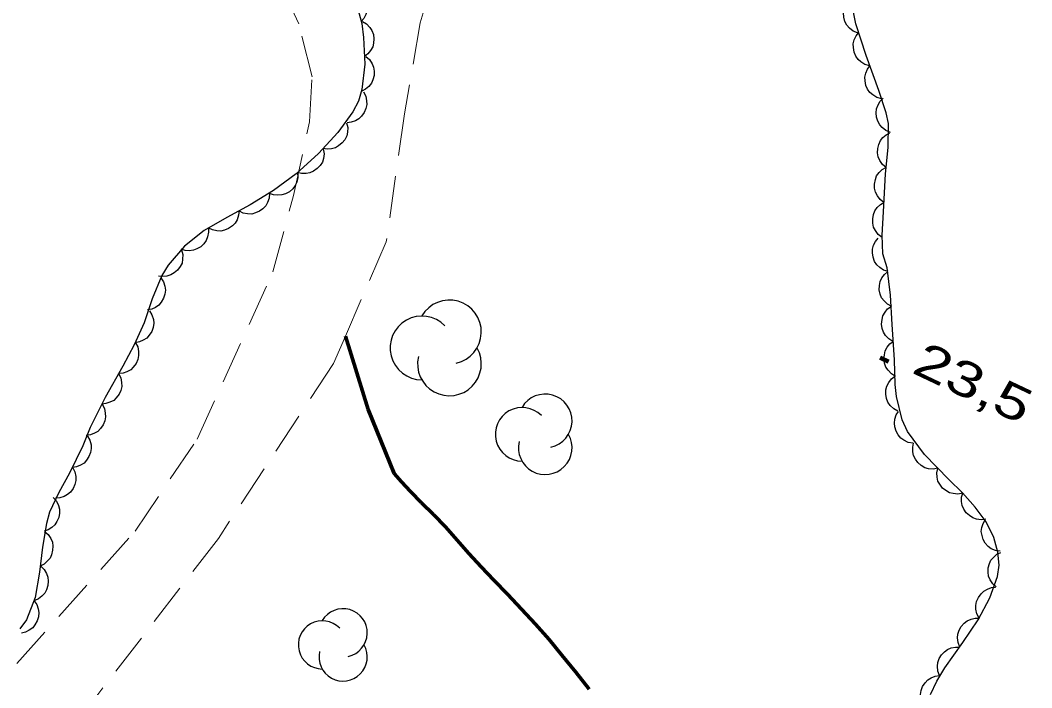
# Model space of a CAD drawing. Extents: x 356765 to 358572, y 5103174 to 5104650.
# Drawn here: x 357786.03 to 357829.42, y 5103660.96 to 5103689.59 of the extents above; entities that cross this region are included whole.
import ezdxf

# ---------------------------------------------------------------- set-up
doc = ezdxf.new("R2010")
doc.units = 0
doc.header["$LTSCALE"] = 0.6
for name, pattern in [('DOT_DASHED', [7.7, 5, -1.2, 0.3, -1.2]), ('LONG_DASHED', [7.5, 6, -1.5]), ('MEDIUM_DASHED', [4.5, 3, -1.5])]:
    doc.linetypes.add(name, pattern=pattern)
for name, color, linetype, lineweight in [('19', 7, 'Continuous', 13), ('22', 7, 'Continuous', 35), ('3', 7, 'Continuous', 140), ('44', 7, 'Continuous', 25)]:
    doc.layers.add(name, color=color, linetype=linetype, lineweight=lineweight)

msp = doc.modelspace()

# ---------------------------------------------------------------- linework, layer by layer
at = {"layer": '19', "linetype": 'MEDIUM_DASHED'}
for points in [[(357804.11, 5103692.49), (357803.18, 5103689.49), (357802.52, 5103685.58), (357801.73, 5103680.09), (357799.98, 5103676.05), (357799.47, 5103674.87), (357794.53, 5103667.37), (357789.01, 5103660.22), (357782.3, 5103653.09), (357775.64, 5103646.8), (357768.18, 5103639.05), (357761.58, 5103631.86), (357756.58, 5103624.59), (357752.29, 5103616.7), (357748.66, 5103609.09), (357747.46, 5103605.53), (357745.9, 5103600.84), (357743.2, 5103594.2), (357740.59, 5103586.65), (357739.01, 5103581.66), (357738.8, 5103580.59)], [(357732.38, 5103586.03), (357733.63, 5103587.26), (357740.14, 5103599.86), (357745.27, 5103609.99), (357750.21, 5103619.09), (357753.38, 5103624.96), (357757.55, 5103633.03), (357759.21, 5103635.68), (357761.09, 5103638.01), (357763.62, 5103640.71), (357766.99, 5103643.95), (357770.87, 5103647.63), (357779.69, 5103655.68), (357784.08, 5103660), (357790.96, 5103667.68), (357793.62, 5103671.63), (357796.87, 5103678.8), (357797.75, 5103682.08), (357798.44, 5103685.24), (357798.55, 5103687.17), (357797.98, 5103689.44), (357796.86, 5103691.88)]]:
    msp.add_lwpolyline(points, dxfattribs=at)
at = {"layer": '22', "linetype": 'LONG_DASHED', "lineweight": 70}
msp.add_lwpolyline([(357810.44, 5103660.91), (357809.86, 5103661.63), (357809.27, 5103662.36), (357808.72, 5103663.04), (357808.13, 5103663.69), (357807.54, 5103664.34), (357806.94, 5103664.98), (357806.35, 5103665.58), (357805.8, 5103666.15), (357805.28, 5103666.72), (357804.77, 5103667.29), (357804.28, 5103667.87), (357803.76, 5103668.4), (357803.24, 5103668.9), (357802.77, 5103669.38), (357802.38, 5103669.8), (357802.07, 5103670.16), (357800.96, 5103672.9), (357799.98, 5103676.05)], dxfattribs=at)
at = {"layer": '3'}
msp.add_line((357822.92, 5103675.13), (357823.28, 5103674.96), dxfattribs=at)
at = {"layer": '44'}
for points in [[(357800.26, 5103690.98), (357800.46, 5103690.92), (357800.62, 5103690.8), (357800.74, 5103690.68), (357800.83, 5103690.53), (357800.9, 5103690.36), (357800.92, 5103690.17), (357800.91, 5103690), (357800.86, 5103689.84), (357800.77, 5103689.67), (357800.66, 5103689.54)], [(357821.95, 5103689.05), (357821.76, 5103689.13), (357821.6, 5103689.26), (357821.49, 5103689.38), (357821.41, 5103689.54), (357821.36, 5103689.72), (357821.35, 5103689.91), (357821.36, 5103690.07), (357821.43, 5103690.23), (357821.52, 5103690.39), (357821.65, 5103690.52)], [(357800.71, 5103689.54), (357800.89, 5103689.44), (357801.03, 5103689.29), (357801.12, 5103689.15), (357801.18, 5103688.98), (357801.2, 5103688.8), (357801.18, 5103688.61), (357801.15, 5103688.45), (357801.06, 5103688.3), (357800.94, 5103688.15), (357800.8, 5103688.04)], [(357822.47, 5103687.64), (357822.26, 5103687.7), (357822.09, 5103687.81), (357821.97, 5103687.91), (357821.87, 5103688.06), (357821.8, 5103688.23), (357821.77, 5103688.42), (357821.76, 5103688.58), (357821.81, 5103688.75), (357821.89, 5103688.92), (357821.99, 5103689.06)], [(357800.86, 5103688.04), (357801.02, 5103687.91), (357801.13, 5103687.73), (357801.19, 5103687.58), (357801.22, 5103687.41), (357801.21, 5103687.23), (357801.16, 5103687.04), (357801.1, 5103686.89), (357800.98, 5103686.76), (357800.84, 5103686.64), (357800.68, 5103686.55)], [(357822.99, 5103686.23), (357822.78, 5103686.28), (357822.61, 5103686.39), (357822.48, 5103686.49), (357822.38, 5103686.64), (357822.3, 5103686.8), (357822.27, 5103686.99), (357822.26, 5103687.16), (357822.3, 5103687.33), (357822.37, 5103687.5), (357822.48, 5103687.64)], [(357800.75, 5103686.53), (357800.85, 5103686.34), (357800.89, 5103686.14), (357800.9, 5103685.98), (357800.86, 5103685.81), (357800.79, 5103685.64), (357800.67, 5103685.48), (357800.56, 5103685.36), (357800.41, 5103685.28), (357800.23, 5103685.22), (357800.05, 5103685.2)], [(357823.36, 5103684.78), (357823.17, 5103684.86), (357823.01, 5103684.99), (357822.9, 5103685.11), (357822.82, 5103685.26), (357822.76, 5103685.44), (357822.75, 5103685.63), (357822.76, 5103685.8), (357822.83, 5103685.96), (357822.92, 5103686.12), (357823.05, 5103686.25)], [(357800.03, 5103685.2), (357800.08, 5103684.99), (357800.07, 5103684.79), (357800.04, 5103684.63), (357799.95, 5103684.47), (357799.84, 5103684.33), (357799.69, 5103684.21), (357799.55, 5103684.12), (357799.38, 5103684.08), (357799.2, 5103684.07), (357799.02, 5103684.09)], [(357823.18, 5103683.28), (357823.02, 5103683.41), (357822.91, 5103683.58), (357822.84, 5103683.73), (357822.81, 5103683.91), (357822.82, 5103684.09), (357822.87, 5103684.27), (357822.93, 5103684.43), (357823.04, 5103684.56), (357823.18, 5103684.68), (357823.34, 5103684.77)], [(357799.03, 5103684.08), (357799.07, 5103683.87), (357799.04, 5103683.67), (357798.99, 5103683.51), (357798.89, 5103683.36), (357798.77, 5103683.23), (357798.61, 5103683.12), (357798.46, 5103683.05), (357798.29, 5103683.02), (357798.1, 5103683.02), (357797.93, 5103683.06)], [(357797.93, 5103683.06), (357797.94, 5103682.85), (357797.89, 5103682.65), (357797.83, 5103682.5), (357797.72, 5103682.36), (357797.58, 5103682.24), (357797.41, 5103682.15), (357797.25, 5103682.1), (357797.08, 5103682.09), (357796.89, 5103682.11), (357796.72, 5103682.17)], [(357823.08, 5103681.78), (357822.92, 5103681.91), (357822.8, 5103682.07), (357822.72, 5103682.22), (357822.68, 5103682.39), (357822.68, 5103682.57), (357822.72, 5103682.76), (357822.77, 5103682.92), (357822.88, 5103683.06), (357823.01, 5103683.19), (357823.17, 5103683.28)], [(357796.72, 5103682.18), (357796.71, 5103681.97), (357796.64, 5103681.78), (357796.56, 5103681.63), (357796.44, 5103681.51), (357796.3, 5103681.4), (357796.12, 5103681.33), (357795.96, 5103681.28), (357795.78, 5103681.29), (357795.6, 5103681.32), (357795.44, 5103681.4)], [(357823.01, 5103680.28), (357822.84, 5103680.41), (357822.72, 5103680.57), (357822.64, 5103680.72), (357822.6, 5103680.89), (357822.6, 5103681.07), (357822.64, 5103681.26), (357822.69, 5103681.42), (357822.79, 5103681.56), (357822.93, 5103681.69), (357823.08, 5103681.78)], [(357795.42, 5103681.43), (357795.4, 5103681.23), (357795.33, 5103681.04), (357795.25, 5103680.89), (357795.13, 5103680.77), (357794.97, 5103680.66), (357794.79, 5103680.59), (357794.64, 5103680.55), (357794.46, 5103680.56), (357794.28, 5103680.61), (357794.12, 5103680.68)], [(357794.1, 5103680.71), (357794.11, 5103680.5), (357794.07, 5103680.31), (357794.01, 5103680.15), (357793.91, 5103680.01), (357793.78, 5103679.88), (357793.61, 5103679.79), (357793.46, 5103679.73), (357793.28, 5103679.71), (357793.1, 5103679.72), (357792.93, 5103679.78)], [(357823.27, 5103678.82), (357823.07, 5103678.88), (357822.9, 5103678.99), (357822.78, 5103679.1), (357822.68, 5103679.25), (357822.62, 5103679.43), (357822.59, 5103679.62), (357822.59, 5103679.78), (357822.64, 5103679.95), (357822.72, 5103680.11), (357822.84, 5103680.25)], [(357792.95, 5103679.75), (357793, 5103679.55), (357792.99, 5103679.35), (357792.97, 5103679.18), (357792.89, 5103679.03), (357792.78, 5103678.88), (357792.63, 5103678.76), (357792.49, 5103678.67), (357792.32, 5103678.62), (357792.14, 5103678.6), (357791.96, 5103678.62)], [(357823.42, 5103677.32), (357823.23, 5103677.42), (357823.09, 5103677.56), (357822.98, 5103677.69), (357822.92, 5103677.85), (357822.88, 5103678.03), (357822.89, 5103678.22), (357822.92, 5103678.39), (357822.99, 5103678.54), (357823.1, 5103678.69), (357823.24, 5103678.81)], [(357792.06, 5103678.55), (357792.18, 5103678.38), (357792.23, 5103678.19), (357792.26, 5103678.02), (357792.24, 5103677.85), (357792.18, 5103677.67), (357792.08, 5103677.51), (357791.98, 5103677.38), (357791.84, 5103677.28), (357791.67, 5103677.2), (357791.49, 5103677.17)], [(357791.57, 5103677.13), (357791.68, 5103676.96), (357791.74, 5103676.76), (357791.76, 5103676.6), (357791.73, 5103676.42), (357791.67, 5103676.25), (357791.56, 5103676.09), (357791.46, 5103675.96), (357791.31, 5103675.87), (357791.14, 5103675.8), (357790.96, 5103675.76)], [(357823.47, 5103675.82), (357823.29, 5103675.93), (357823.15, 5103676.08), (357823.06, 5103676.21), (357823.01, 5103676.38), (357822.98, 5103676.56), (357823, 5103676.76), (357823.04, 5103676.91), (357823.13, 5103677.07), (357823.24, 5103677.21), (357823.39, 5103677.32)], [(357790.97, 5103675.76), (357791.07, 5103675.58), (357791.1, 5103675.38), (357791.11, 5103675.21), (357791.07, 5103675.04), (357791, 5103674.87), (357790.88, 5103674.72), (357790.77, 5103674.6), (357790.61, 5103674.52), (357790.44, 5103674.46), (357790.26, 5103674.44)], [(357823.58, 5103674.32), (357823.4, 5103674.43), (357823.26, 5103674.58), (357823.16, 5103674.71), (357823.11, 5103674.88), (357823.08, 5103675.06), (357823.1, 5103675.25), (357823.13, 5103675.41), (357823.22, 5103675.57), (357823.34, 5103675.71), (357823.48, 5103675.82)], [(357790.25, 5103674.44), (357790.35, 5103674.26), (357790.38, 5103674.06), (357790.39, 5103673.89), (357790.35, 5103673.72), (357790.27, 5103673.55), (357790.15, 5103673.4), (357790.04, 5103673.29), (357789.88, 5103673.21), (357789.7, 5103673.15), (357789.53, 5103673.13)], [(357823.68, 5103672.83), (357823.5, 5103672.93), (357823.35, 5103673.07), (357823.25, 5103673.21), (357823.19, 5103673.37), (357823.16, 5103673.55), (357823.17, 5103673.74), (357823.2, 5103673.9), (357823.29, 5103674.06), (357823.4, 5103674.21), (357823.54, 5103674.32)], [(357789.54, 5103673.13), (357789.64, 5103672.94), (357789.68, 5103672.74), (357789.69, 5103672.58), (357789.66, 5103672.41), (357789.59, 5103672.24), (357789.47, 5103672.08), (357789.36, 5103671.96), (357789.21, 5103671.88), (357789.04, 5103671.81), (357788.86, 5103671.79)], [(357824.33, 5103671.46), (357824.12, 5103671.49), (357823.94, 5103671.58), (357823.81, 5103671.67), (357823.69, 5103671.81), (357823.6, 5103671.97), (357823.55, 5103672.16), (357823.53, 5103672.32), (357823.55, 5103672.49), (357823.61, 5103672.67), (357823.7, 5103672.82)], [(357788.91, 5103671.76), (357789.02, 5103671.58), (357789.07, 5103671.39), (357789.08, 5103671.22), (357789.05, 5103671.05), (357788.98, 5103670.88), (357788.87, 5103670.72), (357788.77, 5103670.6), (357788.62, 5103670.51), (357788.44, 5103670.44), (357788.27, 5103670.41)], [(357825.4, 5103670.38), (357825.19, 5103670.34), (357824.99, 5103670.36), (357824.83, 5103670.4), (357824.68, 5103670.5), (357824.54, 5103670.62), (357824.43, 5103670.77), (357824.35, 5103670.92), (357824.32, 5103671.09), (357824.32, 5103671.28), (357824.35, 5103671.45)], [(357788.28, 5103670.4), (357788.37, 5103670.22), (357788.41, 5103670.02), (357788.42, 5103669.85), (357788.37, 5103669.68), (357788.3, 5103669.51), (357788.18, 5103669.36), (357788.06, 5103669.25), (357787.91, 5103669.17), (357787.73, 5103669.11), (357787.55, 5103669.09)], [(357826.46, 5103669.31), (357826.25, 5103669.27), (357826.05, 5103669.29), (357825.89, 5103669.33), (357825.74, 5103669.42), (357825.59, 5103669.53), (357825.48, 5103669.69), (357825.4, 5103669.83), (357825.36, 5103670), (357825.35, 5103670.19), (357825.39, 5103670.37)], [(357787.45, 5103669.13), (357787.59, 5103668.97), (357787.67, 5103668.78), (357787.72, 5103668.62), (357787.72, 5103668.45), (357787.68, 5103668.27), (357787.6, 5103668.09), (357787.52, 5103667.95), (357787.39, 5103667.84), (357787.23, 5103667.74), (357787.06, 5103667.68)], [(357827.46, 5103668.2), (357827.25, 5103668.17), (357827.05, 5103668.2), (357826.89, 5103668.25), (357826.75, 5103668.35), (357826.61, 5103668.47), (357826.51, 5103668.63), (357826.44, 5103668.78), (357826.41, 5103668.95), (357826.41, 5103669.14), (357826.46, 5103669.31)], [(357828.07, 5103666.82), (357827.87, 5103666.85), (357827.68, 5103666.93), (357827.55, 5103667.02), (357827.43, 5103667.16), (357827.34, 5103667.32), (357827.29, 5103667.5), (357827.26, 5103667.66), (357827.28, 5103667.84), (357827.34, 5103668.01), (357827.43, 5103668.17)], [(357787.07, 5103667.67), (357787.23, 5103667.54), (357787.34, 5103667.37), (357787.41, 5103667.21), (357787.43, 5103667.04), (357787.42, 5103666.86), (357787.37, 5103666.67), (357787.31, 5103666.52), (357787.19, 5103666.39), (357787.05, 5103666.27), (357786.89, 5103666.18)], [(357827.9, 5103665.29), (357827.75, 5103665.42), (357827.64, 5103665.6), (357827.57, 5103665.75), (357827.55, 5103665.92), (357827.55, 5103666.11), (357827.61, 5103666.29), (357827.67, 5103666.44), (357827.79, 5103666.57), (357827.93, 5103666.69), (357828.09, 5103666.77)], [(357786.91, 5103666.18), (357787.06, 5103666.04), (357787.16, 5103665.86), (357787.22, 5103665.71), (357787.23, 5103665.53), (357787.21, 5103665.35), (357787.15, 5103665.17), (357787.08, 5103665.02), (357786.96, 5103664.89), (357786.81, 5103664.78), (357786.65, 5103664.71)], [(357827.17, 5103663.95), (357827.07, 5103664.14), (357827.03, 5103664.34), (357827.02, 5103664.5), (357827.06, 5103664.67), (357827.14, 5103664.84), (357827.25, 5103665), (357827.37, 5103665.11), (357827.52, 5103665.2), (357827.7, 5103665.26), (357827.87, 5103665.28)], [(357786.62, 5103664.71), (357786.74, 5103664.54), (357786.8, 5103664.35), (357786.83, 5103664.19), (357786.81, 5103664.01), (357786.76, 5103663.83), (357786.66, 5103663.67), (357786.57, 5103663.54), (357786.42, 5103663.44), (357786.26, 5103663.35), (357786.08, 5103663.31)], [(357826.34, 5103662.71), (357826.26, 5103662.9), (357826.24, 5103663.1), (357826.25, 5103663.27), (357826.31, 5103663.43), (357826.4, 5103663.59), (357826.53, 5103663.73), (357826.65, 5103663.84), (357826.82, 5103663.91), (357827, 5103663.95), (357827.18, 5103663.95)], [(357825.46, 5103661.49), (357825.39, 5103661.68), (357825.38, 5103661.89), (357825.39, 5103662.05), (357825.45, 5103662.22), (357825.55, 5103662.38), (357825.68, 5103662.51), (357825.81, 5103662.61), (357825.97, 5103662.68), (357826.15, 5103662.71), (357826.33, 5103662.71)], [(357824.82, 5103660.13), (357824.71, 5103660.31), (357824.67, 5103660.51), (357824.65, 5103660.67), (357824.68, 5103660.85), (357824.74, 5103661.02), (357824.85, 5103661.18), (357824.96, 5103661.3), (357825.11, 5103661.39), (357825.28, 5103661.46), (357825.46, 5103661.49)]]:
    msp.add_lwpolyline(points, dxfattribs=at)
at = {"layer": '44', "linetype": 'DOT_DASHED'}
for points in [[(357800.38, 5103690.55), (357800.68, 5103689.45), (357800.75, 5103688.86), (357800.82, 5103687.71), (357800.69, 5103686.62), (357800.54, 5103686.13), (357800.3, 5103685.67), (357799.65, 5103684.78), (357798.82, 5103683.88), (357797.87, 5103683.01), (357796.89, 5103682.29), (357795.9, 5103681.68), (357794.89, 5103681.13), (357793.92, 5103680.57), (357793.08, 5103679.9), (357792.37, 5103679.09), (357792.1, 5103678.65), (357791.69, 5103677.65)], [(357827.79, 5103667.41), (357827.47, 5103668.08), (357827, 5103668.71), (357826.45, 5103669.32), (357825.86, 5103669.9), (357824.82, 5103670.97), (357824.1, 5103671.96), (357823.87, 5103672.46), (357823.62, 5103673.45), (357823.57, 5103673.97), (357823.53, 5103675.03), (357823.43, 5103676.55), (357823.36, 5103677.8), (357823.22, 5103678.97), (357823.04, 5103679.57), (357823.01, 5103680.38), (357823.06, 5103681.38), (357823.15, 5103683), (357823.27, 5103684.13), (357823.28, 5103685.16), (357823.18, 5103685.63), (357822.86, 5103686.58), (357822.32, 5103688.08), (357821.87, 5103689.44), (357821.67, 5103690.42)], [(357791.69, 5103677.65), (357791.34, 5103676.61), (357790.92, 5103675.67), (357790.43, 5103674.76), (357789.68, 5103673.41), (357789.03, 5103672.13), (357788.71, 5103671.34), (357788.15, 5103670.17), (357787.69, 5103669.34), (357787.28, 5103668.49), (357787.15, 5103668.01), (357786.99, 5103667), (357786.86, 5103665.92), (357786.67, 5103664.84), (357786.3, 5103663.88), (357786.02, 5103663.49)], [(357825.08, 5103660.68), (357825.35, 5103661.25), (357825.7, 5103661.82), (357826.47, 5103662.9), (357827.13, 5103663.88), (357827.63, 5103664.82), (357827.96, 5103665.74), (357828.02, 5103666.22), (357827.97, 5103666.78), (357827.79, 5103667.41)]]:
    msp.add_lwpolyline(points, dxfattribs=at)
at = {"layer": '44'}
for centre, radius, start, end in [((357804.4415, 5103676.2253), 1.3684, 282.26917, 149.72626), ((357803.2647, 5103675.5411), 1.3684, 44.11537, 269.80396), ((357804.4415, 5103674.8569), 1.3684, 166.93686, 29.62122), ((357808.5507, 5103672.4115), 1.1508, 282.26917, 149.72626), ((357807.561, 5103671.8361), 1.1508, 44.11537, 269.80396), ((357808.5507, 5103671.2607), 1.1508, 166.93686, 29.62122), ((357799.8822, 5103663.3209), 1.0347, 282.26917, 149.72626), ((357798.9923, 5103662.8035), 1.0347, 44.11537, 269.80396), ((357799.8822, 5103662.2861), 1.0347, 166.93686, 29.62122)]:
    msp.add_arc(centre, radius, start, end, dxfattribs=at)

# ---------------------------------------------------------------- texts
at = {"layer": '3', "width": 1.35}
msp.add_text('23,5   ', height=1.5, rotation=334.619, dxfattribs=at).set_placement((357824.22, 5103674.5))

doc.saveas('drawing.dxf')
